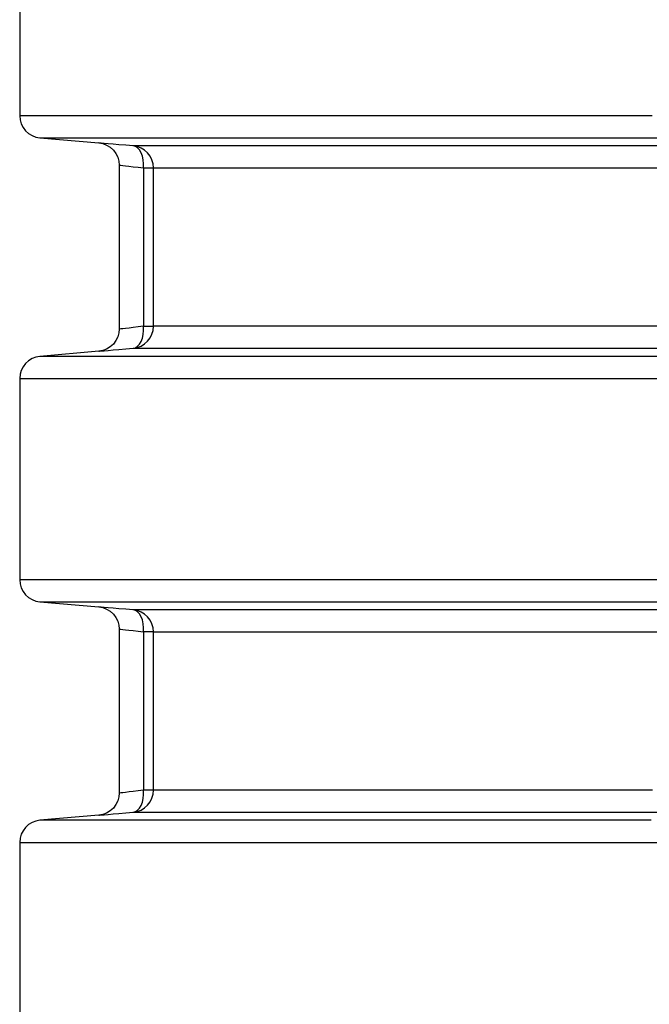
# Model space of a CAD drawing. Header units: millimetres. Extents: x 196 to 2027204, y -221452 to 153872.
# Tile 310 of 381: x 1216088 to 1216373, y -197991 to -197546. Entities that reach past the tile are written whole.
import ezdxf

# ---------------------------------------------------------------- set-up
doc = ezdxf.new("R2010")
doc.units = ezdxf.units.MM
doc.layers.add('00_Основной', color=163, linetype='Continuous', lineweight=40)

msp = doc.modelspace()

# ---------------------------------------------------------------- linework, layer by layer
at = {"layer": '00_Основной', "color": 252, "lineweight": 25, "ltscale": 10}
for p, q in [((1216087.71, -197498.17, 0.2), (1216087.71, -197589.34, 0.2)), ((1216096.84, -197599.3, 0.2), (1216123.58, -197601.64, 0.2)), ((1216132.71, -197611.55, 0.2), (1216132.71, -197685.96, 0.2)), ((1216143.79, -197612.92, 0.2), (1216143.79, -197684.59, 0.2)), ((1216148.22, -197684.59, 0.2), (1216148.22, -197612.92, 0.2)), ((1216123.58, -197695.86, 0.2), (1216096.84, -197698.21, 0.2)), ((1216087.71, -197708.17, 0.2), (1216087.71, -197799.34, 0.2)), ((1216096.84, -197809.3, 0.2), (1216123.58, -197811.65, 0.2)), ((1216132.71, -197821.55, 0.2), (1216132.71, -197895.96, 0.2)), ((1216143.79, -197822.92, 0.2), (1216143.79, -197894.59, 0.2)), ((1216148.22, -197894.59, 0.2), (1216148.22, -197822.92, 0.2)), ((1216123.58, -197905.87, 0.2), (1216096.84, -197908.21, 0.2)), ((1216087.71, -197918.17, 0.2), (1216087.71, -198009.34, 0.2))]:
    msp.add_line(p, q, dxfattribs=at)
at = {"layer": '00_Основной', "color": 252, "lineweight": 25, "ltscale": 10, "elevation": 0.2}
for points in [[(1216087.71, -197589.34), (1216087.88, -197591.19), (1216088.39, -197592.97), (1216089.22, -197594.62), (1216090.33, -197596.1), (1216091.7, -197597.34), (1216093.28, -197598.32), (1216095.02, -197598.98), (1216096.84, -197599.3)], [(1216373.94, -197589.34), (1216361.11, -197589.34), (1216348.51, -197589.34), (1216336.18, -197589.34), (1216324.09, -197589.34), (1216312.25, -197589.34), (1216300.66, -197589.34), (1216289.36, -197589.34), (1216278.31, -197589.34), (1216267.54, -197589.34), (1216257.04, -197589.34), (1216246.84, -197589.34), (1216236.92, -197589.34), (1216227.28, -197589.34), (1216217.94, -197589.34), (1216208.9, -197589.34), (1216200.16, -197589.34), (1216191.74, -197589.34), (1216183.61, -197589.34), (1216175.79, -197589.34), (1216168.3, -197589.34), (1216161.12, -197589.34), (1216154.26, -197589.34), (1216147.73, -197589.34), (1216141.52, -197589.34), (1216135.63, -197589.34), (1216130.09, -197589.34), (1216124.87, -197589.34), (1216119.98, -197589.34), (1216115.44, -197589.34), (1216111.23, -197589.34), (1216107.37, -197589.34), (1216103.85, -197589.34), (1216100.68, -197589.34), (1216097.84, -197589.34), (1216095.36, -197589.34), (1216093.23, -197589.34), (1216091.44, -197589.34), (1216090, -197589.34), (1216088.91, -197589.34), (1216088.16, -197589.34), (1216087.78, -197589.34), (1216087.71, -197589.34)], [(1216096.84, -197599.3), (1216096.93, -197599.3), (1216097.35, -197599.3), (1216098.11, -197599.3), (1216099.24, -197599.3), (1216100.7, -197599.3), (1216102.52, -197599.3), (1216104.69, -197599.3), (1216107.2, -197599.3), (1216110.06, -197599.3), (1216113.26, -197599.3), (1216116.81, -197599.3), (1216120.7, -197599.3), (1216124.93, -197599.3), (1216129.51, -197599.3), (1216134.4, -197599.3), (1216139.65, -197599.3), (1216145.23, -197599.3), (1216151.13, -197599.3), (1216157.36, -197599.3), (1216163.93, -197599.3), (1216170.81, -197599.3), (1216178.01, -197599.3), (1216185.53, -197599.3), (1216193.36, -197599.3), (1216201.52, -197599.3), (1216209.97, -197599.3), (1216218.72, -197599.3), (1216227.78, -197599.3), (1216237.13, -197599.3), (1216246.79, -197599.3), (1216256.72, -197599.3), (1216266.95, -197599.3), (1216277.45, -197599.3), (1216288.23, -197599.3), (1216299.29, -197599.3), (1216310.61, -197599.3), (1216322.19, -197599.3), (1216334.05, -197599.3), (1216346.14, -197599.3), (1216358.49, -197599.3), (1216371.07, -197599.3), (1216383.9, -197599.3)], [(1216123.58, -197601.64), (1216125.29, -197601.94), (1216127.01, -197602.58), (1216128.64, -197603.55), (1216130.09, -197604.85), (1216131.24, -197606.4), (1216132.08, -197608.11), (1216132.55, -197609.87), (1216132.71, -197611.61)], [(1216139.1, -197602.96), (1216135.69, -197602.66), (1216132.63, -197602.41), (1216129.95, -197602.18), (1216127.7, -197601.98), (1216125.92, -197601.84), (1216124.64, -197601.73), (1216123.85, -197601.66), (1216123.58, -197601.64)], [(1216376.72, -197602.96), (1216364.86, -197602.96), (1216353.27, -197602.96), (1216341.94, -197602.96), (1216330.86, -197602.96), (1216320.06, -197602.96), (1216309.52, -197602.96), (1216299.28, -197602.96), (1216289.32, -197602.96), (1216279.63, -197602.96), (1216270.25, -197602.96), (1216261.15, -197602.96), (1216252.36, -197602.96), (1216243.88, -197602.96), (1216235.69, -197602.96), (1216227.82, -197602.96), (1216220.27, -197602.96), (1216213.03, -197602.96), (1216206.12, -197602.96), (1216199.51, -197602.96), (1216193.25, -197602.96), (1216187.3, -197602.96), (1216181.71, -197602.96), (1216176.42, -197602.96), (1216171.49, -197602.96), (1216166.89, -197602.96), (1216162.63, -197602.96), (1216158.72, -197602.96), (1216155.15, -197602.96), (1216151.92, -197602.96), (1216149.04, -197602.96), (1216146.51, -197602.96), (1216144.32, -197602.96), (1216142.49, -197602.96), (1216141.01, -197602.96), (1216139.88, -197602.96), (1216139.1, -197602.96)], [(1216148.22, -197612.92), (1216148.05, -197611.07), (1216147.54, -197609.29), (1216146.71, -197607.64), (1216145.59, -197606.16), (1216144.22, -197604.92), (1216142.65, -197603.94), (1216140.92, -197603.28), (1216139.1, -197602.96)], [(1216143.79, -197612.92), (1216143.8, -197611.03), (1216143.62, -197609.22), (1216143.22, -197607.54), (1216142.67, -197606.05), (1216141.94, -197604.81), (1216141.09, -197603.86), (1216140.12, -197603.22), (1216139.1, -197602.96)], [(1216132.71, -197611.61), (1216132.89, -197611.62), (1216133.45, -197611.69), (1216134.36, -197611.8), (1216135.66, -197611.95), (1216137.17, -197612.13), (1216139.03, -197612.36), (1216141.25, -197612.61), (1216143.79, -197612.92)], [(1216143.79, -197612.92), (1216144.73, -197612.92), (1216145.58, -197612.92), (1216146.33, -197612.92), (1216146.96, -197612.92), (1216147.47, -197612.92), (1216147.87, -197612.92), (1216148.11, -197612.92), (1216148.22, -197612.92)], [(1216148.22, -197612.92), (1216149.01, -197612.92), (1216150.17, -197612.92), (1216151.68, -197612.92), (1216153.56, -197612.92), (1216155.8, -197612.92), (1216158.4, -197612.92), (1216161.36, -197612.92), (1216164.67, -197612.92), (1216168.35, -197612.92), (1216172.38, -197612.92), (1216176.76, -197612.92), (1216181.49, -197612.92), (1216186.57, -197612.92), (1216192.01, -197612.92), (1216197.78, -197612.92), (1216203.89, -197612.92), (1216210.34, -197612.92), (1216217.12, -197612.92), (1216224.25, -197612.92), (1216231.7, -197612.92), (1216239.47, -197612.92), (1216247.57, -197612.92), (1216255.98, -197612.92), (1216264.72, -197612.92), (1216273.76, -197612.92), (1216283.12, -197612.92), (1216292.77, -197612.92), (1216302.72, -197612.92), (1216312.98, -197612.92), (1216323.5, -197612.92), (1216334.33, -197612.92), (1216345.44, -197612.92), (1216356.81, -197612.92), (1216368.47, -197612.92), (1216380.37, -197612.92)], [(1216132.71, -197685.9), (1216132.55, -197687.64), (1216132.08, -197689.4), (1216131.24, -197691.11), (1216130.09, -197692.66), (1216128.64, -197693.96), (1216127.01, -197694.93), (1216125.29, -197695.57), (1216123.58, -197695.86)], [(1216143.79, -197684.59), (1216141.25, -197684.9), (1216139.04, -197685.16), (1216137.18, -197685.38), (1216135.66, -197685.56), (1216134.38, -197685.7), (1216133.45, -197685.82), (1216132.89, -197685.89), (1216132.71, -197685.9), (1216132.71, -197685.9)], [(1216139.1, -197694.55), (1216140.92, -197694.23), (1216142.65, -197693.56), (1216144.22, -197692.59), (1216145.59, -197691.35), (1216146.71, -197689.87), (1216147.54, -197688.22), (1216148.05, -197686.44), (1216148.22, -197684.59)], [(1216139.1, -197694.55), (1216140.12, -197694.28), (1216141.09, -197693.65), (1216141.94, -197692.7), (1216142.67, -197691.46), (1216143.22, -197689.98), (1216143.62, -197688.29), (1216143.8, -197686.48), (1216143.79, -197684.59)], [(1216143.79, -197684.59), (1216144.73, -197684.59), (1216145.58, -197684.59), (1216146.33, -197684.59), (1216146.96, -197684.59), (1216147.47, -197684.59), (1216147.87, -197684.59), (1216148.11, -197684.59), (1216148.22, -197684.59)], [(1216380.37, -197684.59), (1216368.47, -197684.59), (1216356.81, -197684.59), (1216345.44, -197684.59), (1216334.33, -197684.59), (1216323.5, -197684.59), (1216312.98, -197684.59), (1216302.72, -197684.59), (1216292.77, -197684.59), (1216283.12, -197684.59), (1216273.76, -197684.59), (1216264.72, -197684.59), (1216255.98, -197684.59), (1216247.57, -197684.59), (1216239.47, -197684.59), (1216231.7, -197684.59), (1216224.25, -197684.59), (1216217.12, -197684.59), (1216210.34, -197684.59), (1216203.89, -197684.59), (1216197.78, -197684.59), (1216192.01, -197684.59), (1216186.57, -197684.59), (1216181.49, -197684.59), (1216176.76, -197684.59), (1216172.38, -197684.59), (1216168.35, -197684.59), (1216164.67, -197684.59), (1216161.36, -197684.59), (1216158.4, -197684.59), (1216155.8, -197684.59), (1216153.56, -197684.59), (1216151.68, -197684.59), (1216150.17, -197684.59), (1216149.01, -197684.59), (1216148.22, -197684.59)], [(1216123.58, -197695.86), (1216123.58, -197695.86), (1216123.85, -197695.85), (1216124.63, -197695.78), (1216125.92, -197695.67), (1216127.71, -197695.51), (1216129.95, -197695.33), (1216132.61, -197695.1), (1216135.69, -197694.85), (1216139.1, -197694.55)], [(1216139.1, -197694.55), (1216139.88, -197694.55), (1216141.01, -197694.55), (1216142.49, -197694.55), (1216144.32, -197694.55), (1216146.51, -197694.55), (1216149.04, -197694.55), (1216151.92, -197694.55), (1216155.15, -197694.55), (1216158.72, -197694.55), (1216162.63, -197694.55), (1216166.89, -197694.55), (1216171.49, -197694.55), (1216176.42, -197694.55), (1216181.71, -197694.55), (1216187.3, -197694.55), (1216193.25, -197694.55), (1216199.51, -197694.55), (1216206.12, -197694.55), (1216213.03, -197694.55), (1216220.27, -197694.55), (1216227.82, -197694.55), (1216235.69, -197694.55), (1216243.88, -197694.55), (1216252.36, -197694.55), (1216261.15, -197694.55), (1216270.25, -197694.55), (1216279.63, -197694.55), (1216289.32, -197694.55), (1216299.28, -197694.55), (1216309.52, -197694.55), (1216320.06, -197694.55), (1216330.86, -197694.55), (1216341.94, -197694.55), (1216353.27, -197694.55), (1216364.86, -197694.55), (1216376.72, -197694.55)], [(1216096.84, -197698.21), (1216095.02, -197698.53), (1216093.28, -197699.19), (1216091.7, -197700.17), (1216090.33, -197701.41), (1216089.22, -197702.89), (1216088.39, -197704.54), (1216087.88, -197706.32), (1216087.71, -197708.17)], [(1216378.53, -197698.21), (1216362, -197698.21), (1216345.89, -197698.21), (1216330.2, -197698.21), (1216314.93, -197698.21), (1216300.11, -197698.21), (1216285.74, -197698.21), (1216271.83, -197698.21), (1216258.41, -197698.21), (1216245.46, -197698.21), (1216233.01, -197698.21), (1216221.06, -197698.21), (1216209.6, -197698.21), (1216198.68, -197698.21), (1216188.27, -197698.21), (1216178.39, -197698.21), (1216169.06, -197698.21), (1216160.27, -197698.21), (1216152.01, -197698.21), (1216144.34, -197698.21), (1216137.21, -197698.21), (1216130.65, -197698.21), (1216124.65, -197698.21), (1216119.25, -197698.21), (1216114.41, -197698.21), (1216110.15, -197698.21), (1216106.48, -197698.21), (1216103.4, -197698.21), (1216100.91, -197698.21), (1216099.01, -197698.21), (1216097.7, -197698.21), (1216096.98, -197698.21), (1216096.84, -197698.21)], [(1216087.71, -197708.17), (1216087.73, -197708.17), (1216088.15, -197708.17), (1216089.16, -197708.17), (1216090.78, -197708.17), (1216093, -197708.17), (1216095.83, -197708.17), (1216099.23, -197708.17), (1216103.23, -197708.17), (1216107.82, -197708.17), (1216113, -197708.17), (1216118.77, -197708.17), (1216125.11, -197708.17), (1216132.02, -197708.17), (1216139.5, -197708.17), (1216147.55, -197708.17), (1216156.15, -197708.17), (1216165.32, -197708.17), (1216175.03, -197708.17), (1216185.27, -197708.17), (1216196.05, -197708.17), (1216207.36, -197708.17), (1216219.18, -197708.17), (1216231.52, -197708.17), (1216244.34, -197708.17), (1216257.68, -197708.17), (1216271.48, -197708.17), (1216285.77, -197708.17), (1216300.52, -197708.17), (1216315.72, -197708.17), (1216331.35, -197708.17), (1216347.42, -197708.17), (1216363.93, -197708.17), (1216380.84, -197708.17)], [(1216087.71, -197799.34), (1216087.88, -197801.19), (1216088.39, -197802.97), (1216089.22, -197804.62), (1216090.33, -197806.1), (1216091.7, -197807.34), (1216093.28, -197808.32), (1216095.02, -197808.98), (1216096.84, -197809.3)], [(1216377.51, -197799.34), (1216360.72, -197799.34), (1216344.33, -197799.34), (1216328.37, -197799.34), (1216312.85, -197799.34), (1216297.77, -197799.34), (1216283.13, -197799.34), (1216268.97, -197799.34), (1216255.27, -197799.34), (1216242.06, -197799.34), (1216229.34, -197799.34), (1216217.12, -197799.34), (1216205.41, -197799.34), (1216194.2, -197799.34), (1216183.54, -197799.34), (1216173.41, -197799.34), (1216163.81, -197799.34), (1216154.75, -197799.34), (1216146.26, -197799.34), (1216138.31, -197799.34), (1216130.92, -197799.34), (1216124.12, -197799.34), (1216117.87, -197799.34), (1216112.21, -197799.34), (1216107.13, -197799.34), (1216102.63, -197799.34), (1216098.72, -197799.34), (1216095.4, -197799.34), (1216092.66, -197799.34), (1216090.53, -197799.34), (1216088.99, -197799.34), (1216088.05, -197799.34), (1216087.71, -197799.34), (1216087.71, -197799.34)], [(1216096.84, -197809.3), (1216096.95, -197809.3), (1216097.62, -197809.3), (1216098.87, -197809.3), (1216100.72, -197809.3), (1216103.15, -197809.3), (1216106.18, -197809.3), (1216109.78, -197809.3), (1216113.97, -197809.3), (1216118.75, -197809.3), (1216124.1, -197809.3), (1216130.03, -197809.3), (1216136.52, -197809.3), (1216143.58, -197809.3), (1216151.2, -197809.3), (1216159.36, -197809.3), (1216168.1, -197809.3), (1216177.36, -197809.3), (1216187.16, -197809.3), (1216197.49, -197809.3), (1216208.36, -197809.3), (1216219.73, -197809.3), (1216231.61, -197809.3), (1216243.99, -197809.3), (1216256.86, -197809.3), (1216270.21, -197809.3), (1216284.04, -197809.3), (1216298.33, -197809.3), (1216313.08, -197809.3), (1216328.26, -197809.3), (1216343.88, -197809.3), (1216359.93, -197809.3), (1216376.38, -197809.3)], [(1216123.58, -197811.65), (1216125.29, -197811.94), (1216127.01, -197812.58), (1216128.64, -197813.55), (1216130.09, -197814.85), (1216131.24, -197816.4), (1216132.08, -197818.11), (1216132.55, -197819.87), (1216132.71, -197821.61)], [(1216139.1, -197812.96), (1216135.69, -197812.66), (1216132.61, -197812.41), (1216129.95, -197812.18), (1216127.7, -197811.98), (1216125.92, -197811.84), (1216124.64, -197811.73), (1216123.85, -197811.66), (1216123.58, -197811.65)], [(1216382.93, -197812.96), (1216370.76, -197812.96), (1216358.88, -197812.96), (1216347.26, -197812.96), (1216335.9, -197812.96), (1216324.8, -197812.96), (1216314.01, -197812.96), (1216303.5, -197812.96), (1216293.26, -197812.96), (1216283.33, -197812.96), (1216273.69, -197812.96), (1216264.37, -197812.96), (1216255.35, -197812.96), (1216246.63, -197812.96), (1216238.23, -197812.96), (1216230.15, -197812.96), (1216222.4, -197812.96), (1216214.97, -197812.96), (1216207.87, -197812.96), (1216201.09, -197812.96), (1216194.66, -197812.96), (1216188.55, -197812.96), (1216182.79, -197812.96), (1216177.39, -197812.96), (1216172.32, -197812.96), (1216167.59, -197812.96), (1216163.22, -197812.96), (1216159.2, -197812.96), (1216155.54, -197812.96), (1216152.23, -197812.96), (1216149.28, -197812.96), (1216146.68, -197812.96), (1216144.44, -197812.96), (1216142.56, -197812.96), (1216141.05, -197812.96), (1216139.89, -197812.96), (1216139.1, -197812.96)], [(1216148.22, -197822.92), (1216148.05, -197821.07), (1216147.54, -197819.3), (1216146.71, -197817.64), (1216145.59, -197816.16), (1216144.22, -197814.92), (1216142.65, -197813.95), (1216140.92, -197813.28), (1216139.1, -197812.96)], [(1216143.79, -197822.92), (1216143.8, -197821.03), (1216143.62, -197819.22), (1216143.22, -197817.53), (1216142.67, -197816.05), (1216141.94, -197814.81), (1216141.09, -197813.86), (1216140.12, -197813.23), (1216139.1, -197812.96)], [(1216132.71, -197821.61), (1216132.89, -197821.62), (1216133.45, -197821.69), (1216134.36, -197821.81), (1216135.66, -197821.95), (1216137.17, -197822.13), (1216139.03, -197822.36), (1216141.25, -197822.61), (1216143.79, -197822.92)], [(1216148.22, -197822.92), (1216148.11, -197822.92), (1216147.87, -197822.92), (1216147.47, -197822.92), (1216146.96, -197822.92), (1216146.33, -197822.92), (1216145.58, -197822.92), (1216144.73, -197822.92), (1216143.79, -197822.92)], [(1216148.22, -197822.92), (1216149.01, -197822.92), (1216150.14, -197822.92), (1216151.65, -197822.92), (1216153.5, -197822.92), (1216155.71, -197822.92), (1216158.28, -197822.92), (1216161.2, -197822.92), (1216164.47, -197822.92), (1216168.1, -197822.92), (1216172.08, -197822.92), (1216176.4, -197822.92), (1216181.07, -197822.92), (1216186.08, -197822.92), (1216191.42, -197822.92), (1216197.13, -197822.92), (1216203.15, -197822.92), (1216209.52, -197822.92), (1216216.22, -197822.92), (1216223.25, -197822.92), (1216230.58, -197822.92), (1216238.26, -197822.92), (1216246.25, -197822.92), (1216254.56, -197822.92), (1216263.17, -197822.92), (1216272.1, -197822.92), (1216281.33, -197822.92), (1216290.85, -197822.92), (1216300.67, -197822.92), (1216310.78, -197822.92), (1216321.18, -197822.92), (1216331.86, -197822.92), (1216342.82, -197822.92), (1216354.06, -197822.92), (1216365.56, -197822.92), (1216377.31, -197822.92)], [(1216132.71, -197895.9), (1216132.55, -197897.64), (1216132.08, -197899.4), (1216131.24, -197901.11), (1216130.09, -197902.66), (1216128.64, -197903.95), (1216127.01, -197904.94), (1216125.29, -197905.57), (1216123.58, -197905.87)], [(1216143.79, -197894.59), (1216141.25, -197894.89), (1216139.04, -197895.16), (1216137.18, -197895.38), (1216135.66, -197895.55), (1216134.38, -197895.71), (1216133.45, -197895.82), (1216132.89, -197895.88), (1216132.71, -197895.9), (1216132.71, -197895.9)], [(1216139.1, -197904.56), (1216140.92, -197904.23), (1216142.65, -197903.57), (1216144.22, -197902.59), (1216145.59, -197901.35), (1216146.71, -197899.87), (1216147.54, -197898.22), (1216148.05, -197896.44), (1216148.22, -197894.59)], [(1216139.1, -197904.56), (1216140.12, -197904.27), (1216141.09, -197903.65), (1216141.94, -197902.7), (1216142.67, -197901.46), (1216143.22, -197899.97), (1216143.62, -197898.29), (1216143.8, -197896.47), (1216143.79, -197894.59)], [(1216148.22, -197894.59), (1216148.11, -197894.59), (1216147.87, -197894.59), (1216147.47, -197894.59), (1216146.96, -197894.59), (1216146.33, -197894.59), (1216145.58, -197894.59), (1216144.73, -197894.59), (1216143.79, -197894.59)], [(1216374.08, -197894.59), (1216362.48, -197894.59), (1216351.14, -197894.59), (1216340.07, -197894.59), (1216329.27, -197894.59), (1216318.72, -197894.59), (1216308.48, -197894.59), (1216298.5, -197894.59), (1216288.82, -197894.59), (1216279.42, -197894.59), (1216270.34, -197894.59), (1216261.54, -197894.59), (1216253.05, -197894.59), (1216244.87, -197894.59), (1216236.99, -197894.59), (1216229.43, -197894.59), (1216222.17, -197894.59), (1216215.26, -197894.59), (1216208.66, -197894.59), (1216202.39, -197894.59), (1216196.45, -197894.59), (1216190.83, -197894.59), (1216185.56, -197894.59), (1216180.62, -197894.59), (1216176.02, -197894.59), (1216171.76, -197894.59), (1216167.83, -197894.59), (1216164.26, -197894.59), (1216161.03, -197894.59), (1216158.15, -197894.59), (1216155.61, -197894.59), (1216153.44, -197894.59), (1216151.6, -197894.59), (1216150.12, -197894.59), (1216148.99, -197894.59), (1216148.22, -197894.59)], [(1216123.58, -197905.87), (1216123.58, -197905.87), (1216123.85, -197905.84), (1216124.63, -197905.78), (1216125.92, -197905.67), (1216127.71, -197905.51), (1216129.95, -197905.33), (1216132.61, -197905.1), (1216135.69, -197904.85), (1216139.1, -197904.56)], [(1216139.1, -197904.56), (1216139.88, -197904.56), (1216141.02, -197904.56), (1216142.52, -197904.56), (1216144.37, -197904.56), (1216146.58, -197904.56), (1216149.14, -197904.56), (1216152.06, -197904.56), (1216155.32, -197904.56), (1216158.93, -197904.56), (1216162.89, -197904.56), (1216167.2, -197904.56), (1216171.85, -197904.56), (1216176.85, -197904.56), (1216182.18, -197904.56), (1216187.87, -197904.56), (1216193.87, -197904.56), (1216200.22, -197904.56), (1216206.89, -197904.56), (1216213.89, -197904.56), (1216221.21, -197904.56), (1216228.86, -197904.56), (1216236.82, -197904.56), (1216245.11, -197904.56), (1216253.7, -197904.56), (1216262.59, -197904.56), (1216271.79, -197904.56), (1216281.28, -197904.56), (1216291.08, -197904.56), (1216301.15, -197904.56), (1216311.52, -197904.56), (1216322.18, -197904.56), (1216333.1, -197904.56), (1216344.3, -197904.56), (1216355.78, -197904.56), (1216367.5, -197904.56), (1216379.49, -197904.56)], [(1216096.84, -197908.21), (1216095.02, -197908.53), (1216093.28, -197909.2), (1216091.7, -197910.17), (1216090.33, -197911.41), (1216089.22, -197912.89), (1216088.39, -197914.54), (1216087.88, -197916.32), (1216087.71, -197918.17)], [(1216373.43, -197908.21), (1216357.08, -197908.21), (1216341.15, -197908.21), (1216325.62, -197908.21), (1216310.54, -197908.21), (1216295.9, -197908.21), (1216281.72, -197908.21), (1216267.99, -197908.21), (1216254.74, -197908.21), (1216241.97, -197908.21), (1216229.7, -197908.21), (1216217.93, -197908.21), (1216206.65, -197908.21), (1216195.9, -197908.21), (1216185.65, -197908.21), (1216175.96, -197908.21), (1216166.79, -197908.21), (1216158.15, -197908.21), (1216150.08, -197908.21), (1216142.56, -197908.21), (1216135.59, -197908.21), (1216129.18, -197908.21), (1216123.35, -197908.21), (1216118.09, -197908.21), (1216113.39, -197908.21), (1216109.29, -197908.21), (1216105.76, -197908.21), (1216102.81, -197908.21), (1216100.45, -197908.21), (1216098.69, -197908.21), (1216097.5, -197908.21), (1216096.91, -197908.21), (1216096.84, -197908.21)], [(1216087.71, -197918.17), (1216087.82, -197918.17), (1216088.49, -197918.17), (1216089.76, -197918.17), (1216091.62, -197918.17), (1216094.07, -197918.17), (1216097.12, -197918.17), (1216100.76, -197918.17), (1216105, -197918.17), (1216109.82, -197918.17), (1216115.23, -197918.17), (1216121.21, -197918.17), (1216127.77, -197918.17), (1216134.9, -197918.17), (1216142.59, -197918.17), (1216150.84, -197918.17), (1216159.66, -197918.17), (1216169.02, -197918.17), (1216178.93, -197918.17), (1216189.36, -197918.17), (1216200.33, -197918.17), (1216211.82, -197918.17), (1216223.81, -197918.17), (1216236.33, -197918.17), (1216249.33, -197918.17), (1216262.81, -197918.17), (1216276.78, -197918.17), (1216291.22, -197918.17), (1216306.12, -197918.17), (1216321.46, -197918.17), (1216337.24, -197918.17), (1216353.45, -197918.17), (1216370.07, -197918.17), (1216387.11, -197918.17)]]:
    msp.add_lwpolyline(points, dxfattribs=at)

doc.saveas('drawing.dxf')
